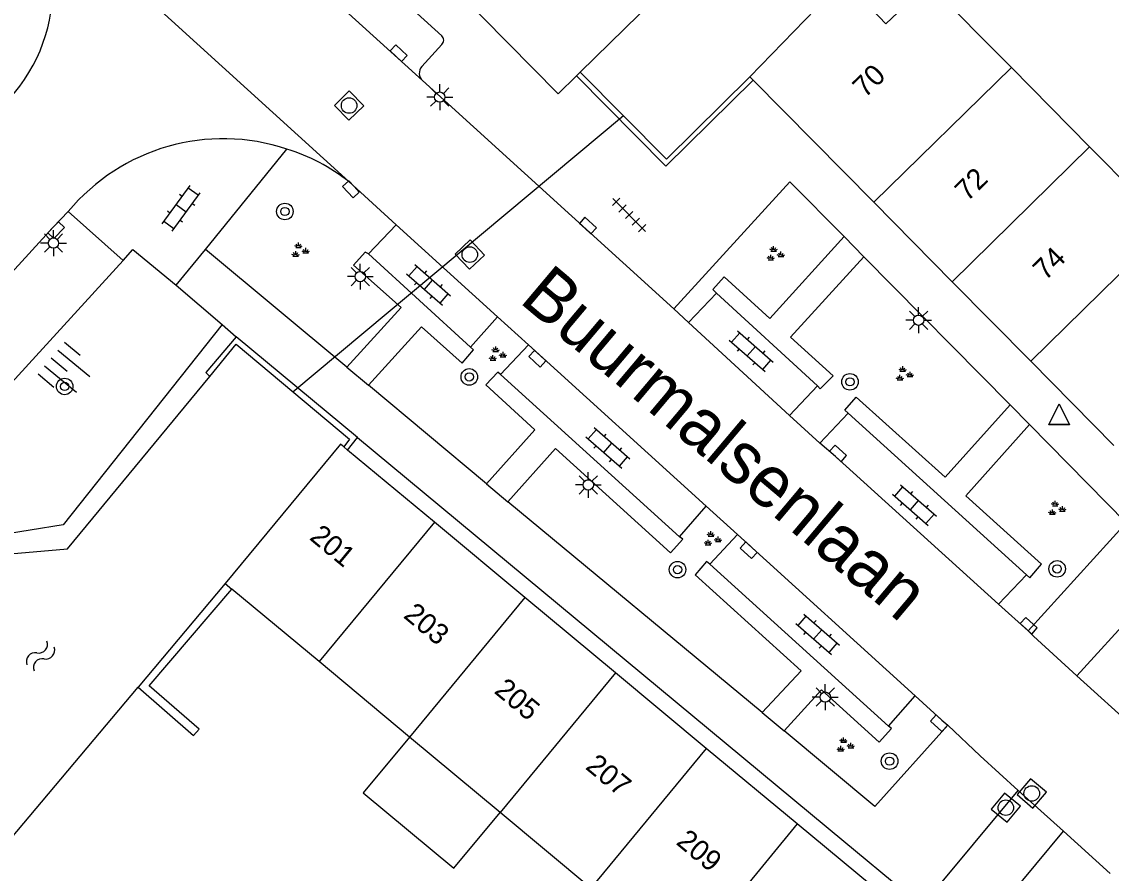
# Model space of a CAD drawing. Extents: x 128000 to 131008, y 398996 to 402500.
# Drawn here: x 129504.5 to 129557.2, y 399208.7 to 399249.9 of the extents above; entities that cross this region are included whole.
import ezdxf

# ---------------------------------------------------------------- set-up
doc = ezdxf.new("R2010")
doc.units = 0
for name, color, linetype in [('gg-anno-huisnummerreeks BGT', 7, 'Continuous'), ('gg-anno-openbare ruimte label', 7, 'Continuous'), ('gg-bbg-gedigitaliseerde bebouwing', 7, 'Continuous'), ('gg-bbg-hoofdgebouw', 7, 'Continuous'), ('gg-bbg-luifel en loopbrug', 7, 'Continuous'), ('gg-bbg-tussenscheiding', 7, 'Continuous'), ('gg-knt-verharding', 7, 'Continuous'), ('gg-knt-verharding nz', 7, 'Continuous'), ('gg-kntw-beschoeiing', 7, 'Continuous'), ('gg-kntw-kademuur', 7, 'Continuous'), ('gg-kwrk-duiker element', 7, 'Continuous'), ('gg-kwrk-duiker nz buis', 7, 'Continuous'), ('gt-grn-groengrens', 7, 'Continuous'), ('gt-grn-weggrens', 7, 'Continuous'), ('gt-symb-boom', 7, 'Continuous'), ('gt-symb-groenvak', 7, 'Continuous'), ('gt-symb-klinker verharding', 7, 'Continuous'), ('gt-symb-kolk', 7, 'Continuous'), ('gt-symb-lichtmast', 7, 'Continuous'), ('gt-symb-rioolschacht', 7, 'Continuous'), ('gt-symb-talud symbool', 7, 'Continuous'), ('gt-symb-tegel verharding', 7, 'Continuous'), ('gt-symb-waterafsluiter', 7, 'Continuous'), ('gt-symb-watersymbool', 7, 'Continuous')]:
    doc.layers.add(name, color=color, linetype=linetype)

# ---------------------------------------------------------------- blocks, each defined once
blk = doc.blocks.new('gt0-GRVAK')
at = {"layer": 'gt-symb-groenvak'}
for p, q in [((-0.11, 0.189), (-0.228, 0.24)), ((-0.182, 0.153), (0.088, 0.153)), ((-0.091, 0.211), (-0.156, 0.322)), ((-0.047, 0.214), (-0.047, 0.393)), ((-0.004, 0.211), (0.061, 0.322)), ((0.015, 0.189), (0.133, 0.24)), ((0.262, -0.052), (0.197, 0.059)), ((0.305, -0.049), (0.305, 0.13)), ((0.349, -0.052), (0.414, 0.059)), ((-0.245, -0.228), (-0.363, -0.177)), ((-0.318, -0.264), (-0.047, -0.264)), ((-0.226, -0.206), (-0.291, -0.095)), ((-0.183, -0.203), (-0.183, -0.024)), ((-0.139, -0.206), (-0.074, -0.095)), ((-0.12, -0.228), (-0.002, -0.177)), ((0.243, -0.074), (0.125, -0.023)), ((0.17, -0.11), (0.441, -0.11)), ((0.368, -0.074), (0.486, -0.023))]:
    blk.add_line(p, q, dxfattribs=at)
blk = doc.blocks.new('gt0-LMAST')
at = {"layer": 'gt-symb-lichtmast'}
for p, q in [((-0.005, 0.246), (-0.005, 0.621)), ((-0.182, 0.173), (-0.447, 0.438)), ((0.172, 0.173), (0.437, 0.438)), ((-0.255, -0.004), (-0.63, -0.004)), ((-0.182, -0.181), (-0.447, -0.446)), ((-0.005, -0.254), (-0.005, -0.629)), ((0.437, -0.446), (0.172, -0.181)), ((0.245, -0.004), (0.62, -0.004))]:
    blk.add_line(p, q, dxfattribs=at)
blk.add_circle((-0.005, -0.004), 0.25, dxfattribs=at)
blk = doc.blocks.new('gt0-BOOM')
at = {"layer": 'gt-symb-boom'}
for radius in [0.4, 0.2]:
    blk.add_circle((0, 0), radius, dxfattribs=at)
blk = doc.blocks.new('gt0-KL1')
at = {"layer": 'gt-symb-klinker verharding'}
for p, q in [((-1.15, 0.3), (1.15, 0.3)), ((-1, -0.3), (-1, 0.3)), ((-0.5, 0.3), (-0.5, 0.45)), ((0, -0.3), (0, 0.3)), ((0.5, 0.3), (0.5, 0.45)), ((1, -0.3), (1, 0.3)), ((-1.15, -0.3), (1.15, -0.3)), ((-0.5, -0.45), (-0.5, -0.3)), ((0.5, -0.45), (0.5, -0.3))]:
    blk.add_line(p, q, dxfattribs=at)
blk = doc.blocks.new('gt0-KOLK')
at = {"layer": 'gt-symb-kolk'}
blk.add_lwpolyline([(0, 0), (0.375, 0), (0.375, 0.4), (-0.375, 0.4), (-0.375, 0), (0, 0)], dxfattribs=at)
blk = doc.blocks.new('gt0-RS')
at = {"layer": 'gt-symb-rioolschacht'}
blk.add_lwpolyline([(-0.5, -0.5), (0.5, -0.5), (0.5, 0.5), (-0.5, 0.5)], close=True, dxfattribs=at)
blk.add_circle((0, 0), 0.375, dxfattribs=at)
blk = doc.blocks.new('gt0-TEG1')
at = {"layer": 'gt-symb-tegel verharding'}
for p, q in [((-1.125, 0), (1.125, 0)), ((-0.9, -0.25), (-0.9, 0.25)), ((-0.45, -0.25), (-0.45, 0.25)), ((0, -0.25), (0, 0.25)), ((0.45, -0.25), (0.45, 0.25)), ((0.9, -0.25), (0.9, 0.25))]:
    blk.add_line(p, q, dxfattribs=at)
blk = doc.blocks.new('gt0-WA')
at = {"layer": 'gt-symb-watersymbool'}
for centre, start, end in [((-0.323, 0.022), 28.0725, 151.9275), ((0.427, 0.422), 208.0725, 331.9275), ((-0.323, -0.428), 28.0725, 151.9275), ((0.427, -0.028), 208.0725, 331.9275)]:
    blk.add_arc(centre, 0.425, start, end, dxfattribs=at)
blk = doc.blocks.new('gt0-TALUD_1')
at = {"layer": 'gt-symb-talud symbool'}
for p, q in [((-1, -1), (-1, 0)), ((-0.5, -2), (-0.5, 0)), ((0.5, -2), (0.5, 0)), ((1, -1), (1, 0)), ((0, -1), (0, 0))]:
    blk.add_line(p, q, dxfattribs=at)
blk = doc.blocks.new('gt0-WAFSL')
at = {"layer": 'gt-symb-waterafsluiter'}
for p, q in [((-0.5, -0.333), (0, 0.667)), ((0, 0.667), (0.5, -0.333)), ((0.5, -0.333), (-0.5, -0.333))]:
    blk.add_line(p, q, dxfattribs=at)

msp = doc.modelspace()

# ---------------------------------------------------------------- linework, layer by layer
at = {"layer": 'gg-bbg-gedigitaliseerde bebouwing'}
for p, q in [((129544.257, 399251.892), (129539.699, 399247.2)), ((129535.083, 399250.937), (129531.505, 399247.425)), ((129552.344, 399247.644), (129556.125, 399243.815)), ((129556.125, 399243.815), (129559.921, 399239.971)), ((129518.872, 399218.923), (129514.664, 399222.43)), ((129523.251, 399215.273), (129518.872, 399218.923)), ((129527.63, 399211.624), (129523.251, 399215.273)), ((129532.008, 399207.975), (129527.63, 399211.624))]:
    msp.add_line(p, q, dxfattribs=at)
msp.add_lwpolyline([(129544.257, 399251.892), (129546.28, 399249.75), (129548.33, 399251.71), (129552.344, 399247.644)], dxfattribs=at)
at = {"layer": 'gg-bbg-hoofdgebouw'}
for p, q in [((129531.314, 399247.236), (129531.505, 399247.425)), ((129539.863, 399247.033), (129539.699, 399247.2)), ((129539.863, 399247.033), (129545.69, 399241.13)), ((129545.69, 399241.13), (129549.486, 399237.286)), ((129549.486, 399237.286), (129553.281, 399233.441)), ((129553.281, 399233.441), (129557.3, 399229.37)), ((129520.249, 399229.149), (129520.068, 399229.299)), ((129524.448, 399225.658), (129520.249, 399229.149)), ((129528.83, 399222.015), (129524.448, 399225.658)), ((129514.34, 399222.7), (129514.664, 399222.43)), ((129533.214, 399218.371), (129528.83, 399222.015)), ((129537.597, 399214.727), (129533.214, 399218.371)), ((129541.984, 399211.08), (129537.597, 399214.727))]:
    msp.add_line(p, q, dxfattribs=at)
for points in [[(129531.314, 399247.236), (129530.44, 399246.38), (129524.336, 399252.566)], [(129520.068, 399229.299), (129519.91, 399229.43), (129514.34, 399222.7)], [(129545.76, 399206.12), (129545.58, 399208.09), (129541.984, 399211.08)]]:
    msp.add_lwpolyline(points, dxfattribs=at)
at = {"layer": 'gg-bbg-luifel en loopbrug'}
msp.add_lwpolyline([(129523.251, 399215.273), (129521.01, 399212.584), (129525.389, 399208.935), (129527.63, 399211.624)], dxfattribs=at)
at = {"layer": 'gg-bbg-tussenscheiding'}
for p, q in [((129545.69, 399241.13), (129552.344, 399247.644)), ((129549.486, 399237.286), (129556.125, 399243.815)), ((129553.281, 399233.441), (129559.921, 399239.971)), ((129524.448, 399225.658), (129518.872, 399218.923)), ((129528.83, 399222.015), (129523.251, 399215.273)), ((129533.214, 399218.371), (129527.63, 399211.624)), ((129537.597, 399214.727), (129532.008, 399207.975))]:
    msp.add_line(p, q, dxfattribs=at)
msp.add_lwpolyline([(129541.984, 399211.08), (129536.445, 399204.304), (129536.314, 399204.386)], dxfattribs=at)
at = {"layer": 'gg-knt-verharding'}
for p, q in [((129520.348, 399253.247), (129524.806, 399249.18)), ((129524.806, 399248.758), (129523.843, 399247.693)), ((129536.021, 399235.972), (129523.877, 399247.015)), ((129513.391, 399238.844), (129517.322, 399243.703)), ((129520.311, 399242.128), (129522.609, 399240.037)), ((129506.752, 399240.685), (129509.405, 399238.322)), ((129522.609, 399240.037), (129521.262, 399238.642)), ((129511.961, 399237.125), (129513.391, 399238.844)), ((129520.215, 399233.152), (129513.391, 399238.844)), ((129521.262, 399238.642), (129526.191, 399234.123)), ((129552.288, 399231.335), (129545.217, 399238.494)), ((129509.405, 399238.322), (129488.578, 399215.507)), ((129511.961, 399237.125), (129514.189, 399235.213)), ((129536.729, 399235.316), (129538.092, 399236.739)), ((129538.092, 399236.739), (129542.965, 399232.251)), ((129536.729, 399235.316), (129536.021, 399235.972)), ((129526.191, 399234.123), (129527.505, 399235.584)), ((129527.505, 399235.584), (129529.003, 399234.237)), ((129514.189, 399235.213), (129514.868, 399234.63)), ((129529.003, 399234.237), (129527.643, 399232.805)), ((129536.296, 399224.959), (129527.643, 399232.805)), ((129526.971, 399227.52), (129521.271, 399232.294)), ((129542.965, 399232.251), (129541.618, 399230.829)), ((129541.618, 399230.829), (129543.091, 399229.485)), ((129543.091, 399229.485), (129544.449, 399230.927)), ((129553.069, 399223.121), (129544.449, 399230.927)), ((129553.219, 399230.385), (129557.888, 399225.628)), ((129520.74, 399229.755), (129544.24, 399210.244)), ((129540.298, 399216.456), (129527.997, 399226.653)), ((129536.296, 399224.959), (129537.584, 399226.433)), ((129537.584, 399226.433), (129539.104, 399225.074)), ((129557.888, 399225.628), (129553.161, 399220.409)), ((129539.104, 399225.074), (129537.774, 399223.626)), ((129537.774, 399223.626), (129546.41, 399215.8)), ((129551.724, 399221.705), (129553.069, 399223.121)), ((129553.161, 399220.409), (129551.724, 399221.705)), ((129559.713, 399214.421), (129555.517, 399218.231)), ((129546.41, 399215.8), (129547.692, 399217.269)), ((129549.267, 399215.846), (129545.745, 399211.914)), ((129545.745, 399211.914), (129541.356, 399215.575)), ((129554.861, 399210.723), (129552.678, 399212.697)), ((129557.125, 399208.676), (129554.861, 399210.723)), ((129544.24, 399210.244), (129547.16, 399207.82))]:
    msp.add_line(p, q, dxfattribs=at)
for points in [[(129544.267, 399239.475), (129541.636, 399242.119), (129536.021, 399235.972)], [(129506.752, 399240.685), (129506.017, 399239.92), (129483.083, 399214.82), (129477.546, 399208.705)], [(129538.092, 399236.739), (129537.911, 399236.921), (129538.467, 399237.527), (129540.675, 399235.514), (129544.267, 399239.475)], [(129509.405, 399238.322), (129509.868, 399238.848), (129511.961, 399237.125)], [(129521.262, 399238.642), (129521.106, 399238.711), (129520.547, 399238.095), (129522.839, 399236.036), (129520.215, 399233.152)], [(129545.217, 399238.494), (129541.664, 399234.615), (129543.731, 399232.743), (129543.104, 399232.109), (129542.965, 399232.251)], [(129521.271, 399232.294), (129523.821, 399235.113), (129525.787, 399233.353), (129526.347, 399233.994), (129526.191, 399234.123)], [(129527.643, 399232.805), (129527.515, 399232.91), (129526.943, 399232.302), (129529.305, 399230.123), (129526.971, 399227.52)], [(129544.449, 399230.927), (129544.289, 399231.079), (129544.838, 399231.713), (129549.146, 399227.835), (129552.288, 399231.335)], [(129553.069, 399223.121), (129553.236, 399222.98), (129553.798, 399223.633), (129550.136, 399226.933), (129553.219, 399230.385)], [(129527.997, 399226.653), (129530.298, 399229.222), (129535.87, 399224.177), (129536.467, 399224.834), (129536.296, 399224.959)], [(129537.774, 399223.626), (129537.611, 399223.754), (129537.056, 399223.113), (129542.175, 399218.472), (129540.298, 399216.456)], [(129555.517, 399218.231), (129553.41, 399220.144), (129553.161, 399220.409)], [(129541.356, 399215.575), (129543.172, 399217.551), (129545.961, 399215.027), (129546.542, 399215.694), (129546.41, 399215.8)], [(129547.692, 399217.269), (129548.98, 399216.09), (129549.267, 399215.846)], [(129552.678, 399212.697), (129550.834, 399214.364), (129549.267, 399215.846)]]:
    msp.add_lwpolyline(points, dxfattribs=at)
for centre, radius, start, end in [((129497.948, 399251.584), 8.065, 314.4517, 43.9026), ((129524.619, 399248.969), 0.282, 311.5219, 48.4781), ((129524.207, 399247.371), 0.486, 138.5389, 227.2028), ((129514.243, 399234.467), 9.736, 71.5644, 140.3064), ((129514.647, 399235.003), 9.101, 51.5174, 72.9103)]:
    msp.add_arc(centre, radius, start, end, dxfattribs=at)
at = {"layer": 'gg-knt-verharding nz'}
for p, q in [((129518.248, 399252.116), (129523.877, 399247.015)), ((129522.609, 399240.037), (129527.505, 399235.584)), ((129536.729, 399235.316), (129541.618, 399230.829)), ((129529.003, 399234.237), (129537.584, 399226.433)), ((129539.104, 399225.074), (129547.692, 399217.269))]:
    msp.add_line(p, q, dxfattribs=at)
msp.add_lwpolyline([(129551.724, 399221.705), (129543.834, 399228.84), (129543.091, 399229.485)], dxfattribs=at)
at = {"layer": 'gg-kntw-beschoeiing'}
msp.add_line((129487.3, 399190.54), (129510.125, 399217.687), dxfattribs=at)
msp.add_lwpolyline([(129479.119, 399192.789), (129480.04, 399193.86), (129479.78, 399196.77), (129502.441, 399224.011), (129506.72, 399224.38), (129513.59, 399232.7)], dxfattribs=at)
at = {"layer": 'gg-kntw-kademuur'}
msp.add_line((129514.34, 399222.7), (129510.125, 399217.687), dxfattribs=at)
for points in [[(129531.505, 399247.425), (129535.67, 399243.22), (129539.699, 399247.2)], [(129513.59, 399232.7), (129514.87, 399234.27), (129520.34, 399229.67), (129520.068, 399229.299)]]:
    msp.add_lwpolyline(points, dxfattribs=at)
at = {"layer": 'gg-kwrk-duiker element'}
for p, q in [((129520.74, 399229.755), (129514.868, 399234.63)), ((129520.249, 399229.149), (129520.74, 399229.755))]:
    msp.add_line(p, q, dxfattribs=at)
for points in [[(129531.314, 399247.236), (129535.64, 399242.88), (129539.863, 399247.033)], [(129514.868, 399234.63), (129513.4, 399232.9), (129513.59, 399232.7)], [(129510.125, 399217.687), (129512.809, 399215.357), (129513.072, 399215.663), (129510.668, 399217.75), (129514.664, 399222.43)]]:
    msp.add_lwpolyline(points, dxfattribs=at)
at = {"layer": 'gg-kwrk-duiker nz buis'}
msp.add_line((129517.605, 399231.97), (129533.588, 399245.322), dxfattribs=at)
at = {"layer": 'gt-grn-groengrens'}
msp.add_lwpolyline([(129514.189, 399235.213), (129506.511, 399225.532), (129501.705, 399224.76), (129478.708, 399197.214), (129479.051, 399194.382), (129478.344, 399193.426)], dxfattribs=at)
at = {"layer": 'gt-grn-weggrens'}
for p, q in [((129520.311, 399242.128), (129503.759, 399257.176)), ((129544.267, 399239.475), (129545.217, 399238.494)), ((129520.215, 399233.152), (129521.271, 399232.294)), ((129552.288, 399231.335), (129553.219, 399230.385)), ((129526.971, 399227.52), (129527.997, 399226.653)), ((129561.69, 399225.03), (129555.517, 399218.231)), ((129540.298, 399216.456), (129541.356, 399215.575)), ((129548.024, 399207.102), (129552.678, 399212.697)), ((129550.281, 399205.218), (129554.861, 399210.723))]:
    msp.add_line(p, q, dxfattribs=at)

# ---------------------------------------------------------------- block references
at = {"layer": 'gt-symb-boom'}
for p in [(129517.223, 399240.684), (129526.137, 399232.687), (129544.541, 399232.448), (129506.576, 399232.226), (129536.205, 399223.367), (129554.557, 399223.405), (129546.457, 399214.108)]:
    msp.add_blockref('gt0-BOOM', p, dxfattribs=at)
at = {"layer": 'gt-symb-groenvak'}
for p in [(129517.928, 399238.79), (129540.899, 399238.617), (129527.463, 399233.763), (129547.14, 399232.809), (129554.508, 399226.308), (129537.865, 399224.834), (129544.28, 399214.866)]:
    msp.add_blockref('gt0-GRVAK', p, dxfattribs=at)
at = {"layer": 'gt-symb-klinker verharding'}
for p, rotation in [((129512.204, 399240.835), 53.98947459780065), ((129524.169, 399237.143), -41.14819511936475), ((129539.772, 399233.936), -41.148195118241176), ((129532.838, 399229.255), -41.14819511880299), ((129547.66, 399226.481), -41.14819511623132), ((129542.98, 399220.24), -41.14819511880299)]:
    msp.add_blockref('gt0-KL1', p, dxfattribs=dict(at, rotation=rotation))
at = {"layer": 'gt-symb-kolk'}
for p, rotation in [((129522.586, 399248.192), -42.37411733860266), ((129520.564, 399241.886), 132.89389072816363), ((129506.017, 399239.92), -133.8655783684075), ((129531.737, 399239.855), -42.2043376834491), ((129529.565, 399233.714), 137.06710321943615), ((129543.834, 399228.84), -42.12343818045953), ((129539.776, 399224.452), 137.22907135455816), ((129553.052, 399220.51), -42.6899577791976), ((129548.98, 399216.09), 137.5528981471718)]:
    msp.add_blockref('gt0-KOLK', p, dxfattribs=dict(at, rotation=rotation))
at = {"layer": 'gt-symb-lichtmast'}
for p in [(129524.714, 399246.218), (129506.041, 399239.161), (129520.874, 399237.54), (129547.867, 399235.432), (129531.897, 399227.466), (129543.351, 399217.208)]:
    msp.add_blockref('gt0-LMAST', p, dxfattribs=at)
at = {"layer": 'gt-symb-rioolschacht'}
for p, rotation in [((129520.327, 399245.806), 134.35170201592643), ((129526.162, 399238.601), 133.3796180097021), ((129553.33, 399212.546), 49.54161829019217), ((129552.076, 399211.857), 50.51713597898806)]:
    msp.add_blockref('gt0-RS', p, dxfattribs=dict(at, rotation=rotation))
at = {"layer": 'gt-symb-talud symbool', "xscale": 1.0001049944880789, "yscale": 1.000104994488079, "rotation": 50.4364913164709}
msp.add_blockref('gt0-TALUD_1', (129505.925, 399233.586), dxfattribs=at)
at = {"layer": 'gt-symb-tegel verharding', "rotation": -45.40519677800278}
msp.add_blockref('gt0-TEG1', (129533.866, 399240.514), dxfattribs=at)
at = {"layer": 'gt-symb-waterafsluiter'}
for p in [(129554.65, 399230.716), (129554.652, 399230.703)]:
    msp.add_blockref('gt0-WAFSL', p, dxfattribs=at)
at = {"layer": 'gt-symb-watersymbool', "rotation": 49.90831919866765}
msp.add_blockref('gt0-WA', (129505.374, 399219.159), dxfattribs=at)

# ---------------------------------------------------------------- texts
at = {"layer": 'gg-anno-huisnummerreeks BGT'}
for s, rotation, p in [('70', 44.6, (129545.275, 399246.137)), ('72', 44.6, (129550.217, 399241.132)), ('74', 44.6, (129553.99, 399237.31)), ('201', 320.3, (129518.367, 399224.859)), ('203', 320.3, (129522.909, 399221.083)), ('205', 320.3, (129527.293, 399217.439)), ('207', 320.3, (129531.706, 399213.77)), ('209', 320.3, (129536.089, 399210.126))]:
    msp.add_text(s, height=1, rotation=rotation, dxfattribs=at).set_placement(p)
at = {"layer": 'gg-anno-openbare ruimte label'}
msp.add_text('Buurmalsenlaan', height=2.5, rotation=319.9, dxfattribs=at).set_placement((129528.496, 399236.331))

doc.saveas('drawing.dxf')
